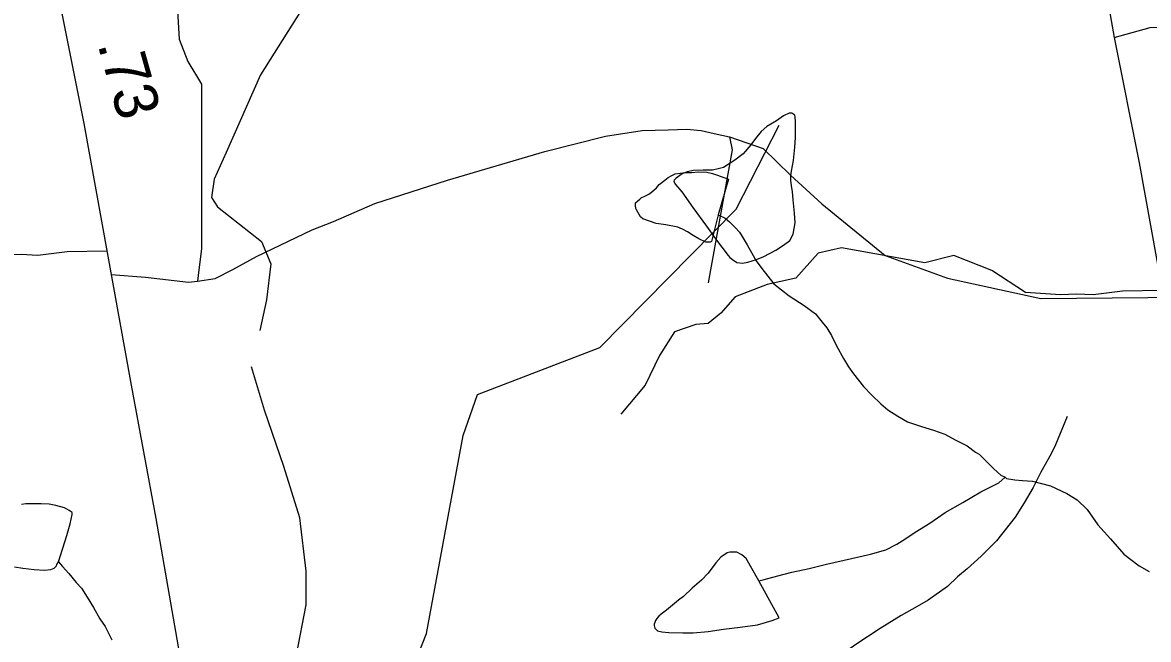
# Model space of a CAD drawing. Extents: x 2169602 to 2449496, y 721995 to 810662.
# Drawn here: x 2393102 to 2396320, y 794416 to 796179 of the extents above; entities that cross this region are included whole.
import ezdxf

# ---------------------------------------------------------------- set-up
doc = ezdxf.new("R2010")
doc.units = 0
doc.layers.add('Default', color=7, linetype='Continuous')

msp = doc.modelspace()

# ---------------------------------------------------------------- linework, layer by layer
at = {"layer": 'Default'}
for points in [[(2393029.1, 797254.7), (2393084, 796939.5), (2393206.4, 796248.4), (2393277.6, 795890.3), (2393412.6, 795142.6), (2393483.7, 794761.5), (2393589.4, 794154.1), (2393653.3, 793828.5), (2393694.1, 793596), (2393713.4, 793484), (2393701.9, 793392.9)], [(2396044.9, 797141.8), (2396099.8, 796826.7), (2396222.3, 796135.6), (2396293.4, 795777.4), (2396428.4, 795029.8), (2396499.6, 794648.6), (2396605.2, 794041.3), (2396669.1, 793715.6), (2396709.9, 793483.2), (2396729.2, 793371.1), (2396717.7, 793280)], [(2394057.2, 796514.9), (2394058.4, 796487.8), (2394055.8, 796452.1), (2393961.2, 796314), (2393782.8, 796028.7), (2393684.4, 795807.2), (2393650, 795730.7), (2393642.6, 795679), (2393659.8, 795651.9), (2393785.2, 795553.4), (2393812.3, 795489.4), (2393800, 795386.1), (2393780.6, 795299.2)], [(2393541.5, 796277.7), (2393550.1, 796131), (2393574.7, 796066.9), (2393614.1, 796002.9), (2393614.1, 795830.5), (2393614.1, 795532.6), (2393604.2, 795456.2), (2393602, 795439.9)], [(2396222.3, 796135.6), (2396324.7, 796164.7), (2396410.8, 796167.1), (2396557.3, 796164.9)], [(2395083.1, 795561), (2395119.4, 795512.9), (2395123.5, 795507), (2395131.5, 795501.4), (2395143.6, 795493), (2395159.6, 795491.4), (2395175.6, 795493.5), (2395199.6, 795501.6), (2395221.3, 795509.7), (2395255.3, 795528.1), (2395277.3, 795542.2), (2395294.9, 795556.2), (2395305, 795574), (2395310.7, 795606), (2395308.6, 795634), (2395304.3, 795672.3), (2395302.5, 795696.2), (2395300.4, 795711.9), (2395298, 795728), (2395297.8, 795740.2), (2395300.2, 795754.1), (2395305.6, 795784.1), (2395309.3, 795822.1), (2395311.5, 795850.1), (2395311.3, 795880.2), (2395311.5, 795896), (2395310.9, 795908.2), (2395309.1, 795914.2), (2395301.1, 795919.9), (2395296.8, 795920.1), (2395292.9, 795919.9), (2395277.1, 795911.7), (2395257.4, 795897.7), (2395229.1, 795881.6), (2395213.3, 795867.4), (2395197.5, 795847.5), (2395183.6, 795829.3), (2395161.8, 795803.4), (2395137.8, 795785.1), (2395106.1, 795764.8), (2395090.1, 795760.7), (2395074.1, 795756.6), (2395048, 795756.5), (2395019.9, 795756.3), (2395001.9, 795752.5), (2394987.7, 795746.2), (2394970.5, 795734.2), (2394964.4, 795728.2), (2394964.2, 795724.2), (2394968.3, 795716.2), (2394986.3, 795694.5), (2395018.5, 795650.6), (2395057.3, 795596.5), (2395083.1, 795561)], [(2393602, 795439.9), (2393653, 795446.9), (2393703, 795473.2), (2393770.7, 795509.7), (2393930.3, 795586.8), (2393991.5, 795610.5), (2394108.8, 795661.8), (2394316.9, 795728), (2394595.1, 795810.5), (2394768.2, 795853.8), (2394873.3, 795870.3), (2394947.5, 795872.4), (2395001, 795874.4), (2395042.2, 795870.3), (2395079.3, 795862), (2395122.9, 795852.5)], [(2394040.2, 792990.5), (2394080, 793315), (2394053.9, 793505.8), (2394077.1, 793771.1), (2394052.1, 793847), (2394068.1, 793955), (2394256.9, 794433.3), (2394361.9, 794998.7), (2394402.9, 795116), (2394751.9, 795249.9), (2395141.9, 795645.5), (2395265, 795885.7)], [(2395122.9, 795852.5), (2395130.9, 795814.6), (2395061.4, 795435.3)], [(2395122.9, 795852.5), (2395218.8, 795818.3), (2395297.5, 795742.9), (2395386.5, 795660.7), (2395567.9, 795513.4), (2395745.8, 795448.4), (2396012.8, 795390.2)], [(2395090.6, 795629.1), (2395071.1, 795552.9), (2395067.2, 795550.7), (2395054.9, 795550.9), (2395034.8, 795560.5), (2395019.2, 795570.5), (2395002.8, 795580.3), (2394988.8, 795588.4), (2394975.1, 795594.2), (2394940.7, 795600.2), (2394913, 795604), (2394874.8, 795617.5), (2394868.5, 795623.7), (2394856.6, 795643.4), (2394854.7, 795647.7), (2394854.3, 795655.5), (2394854.3, 795663.6), (2394860.5, 795669.5), (2394866.2, 795673.5), (2394870.3, 795677.4), (2394882.4, 795683.7), (2394892.5, 795687.8), (2394900.3, 795693.9), (2394914.2, 795706), (2394922.2, 795715.8), (2394938.2, 795728), (2394947.6, 795735.9), (2394957.9, 795742), (2394967.9, 795746.2), (2394995.8, 795750.1), (2395013.9, 795750.6), (2395034.2, 795752.4), (2395057.9, 795750.8), (2395073.9, 795746.8), (2395086, 795743), (2395119.7, 795731), (2395090.6, 795629.1)], [(2393343.5, 795525.4), (2393230.2, 795523.8), (2393146.3, 795513), (2393098.2, 795515.9), (2393052.9, 795513.9), (2392952.5, 795519.8), (2392856.3, 795582.9), (2392748, 795626.3), (2392665.3, 795604.6), (2392426.9, 795647.9), (2392359.9, 795632.2), (2392296.9, 795561.2), (2392214.2, 795543.5), (2392123.6, 795508), (2392081.8, 795460.7), (2392046.3, 795431.1), (2392010.9, 795429.1), (2391949.8, 795407.5), (2391906.9, 795340.4), (2391865.7, 795255.6), (2391796.3, 795172.2)], [(2395090.6, 795629.1), (2395110.4, 795619.2), (2395122.5, 795609.3), (2395138.9, 795593), (2395151, 795579.4), (2395158.8, 795567.2), (2395173.2, 795543.6), (2395186.9, 795519.6), (2395199.4, 795497.4), (2395215.4, 795475.5), (2395249.7, 795431.8), (2395293.8, 795398), (2395336, 795370.5), (2395368.2, 795346.5), (2395387.9, 795322.9), (2395400.6, 795306.8), (2395414.3, 795284.8), (2395428.5, 795255.1), (2395449, 795219.2), (2395462.7, 795195.2), (2395477.3, 795175.1), (2395505.4, 795139.2), (2395529.6, 795113.7), (2395555.2, 795089.5), (2395575.7, 795071.8), (2395603.8, 795054.2), (2395631.7, 795038.2), (2395671.9, 795024.4), (2395705.9, 795014.4), (2395737.9, 795002.6), (2395767.6, 794986.8), (2395802.1, 794969), (2395825.9, 794951.2), (2395835.9, 794945.2), (2395860.5, 794921.6), (2395878.4, 794903.5), (2395898.7, 794885.8), (2395910.6, 794880)], [(2396359.3, 795412.6), (2396246, 795410.9), (2396162.1, 795400.2), (2396114.1, 795403), (2396068.8, 795401.1), (2395968.3, 795407), (2395872.2, 795470.1), (2395763.8, 795513.4), (2395681.1, 795491.7), (2395442.7, 795535.1), (2395375.8, 795519.3), (2395312.7, 795448.4), (2395230, 795430.6), (2395139.4, 795395.2), (2395097.6, 795347.8), (2395062.2, 795318.3), (2395026.7, 795316.3), (2394965.7, 795294.6), (2394922.7, 795227.6), (2394881.6, 795142.8), (2394812.1, 795059.4)], [(2393355.6, 795458.7), (2393454.1, 795451.3), (2393577.2, 795436.5), (2393602, 795439.9)], [(2396012.8, 795390.2), (2396420.1, 795393.6), (2396570.7, 795376.5), (2396700.7, 795366.2), (2396769.2, 795366.2), (2396841, 795362.8), (2396981.4, 795359.3), (2396998.5, 795342.2), (2397005.3, 795266.9), (2397035.6, 795171.8), (2397052.8, 795068.4), (2397053.2, 794938.1), (2397029.3, 794849), (2397015.6, 794749.7), (2397025.9, 794643.5), (2397071.9, 794551.4), (2397083.8, 794495.2)], [(2393885.8, 794248.1), (2393885.8, 794372.2), (2393913.4, 794514.8), (2393913.4, 794611.4), (2393895, 794763.1), (2393849, 794910.3), (2393793.9, 795071.2), (2393757.1, 795195.4)], [(2396087.8, 795052.9), (2396054.4, 794972.3), (2396042.5, 794946.6), (2396012.4, 794894.3), (2395990.7, 794850.2), (2395965, 794806.1), (2395939.2, 794765.8), (2395885.9, 794697.7), (2395842, 794653.6), (2395802.2, 794617.4), (2395774.3, 794595.3), (2395746.2, 794567), (2395690.7, 794528.4), (2395659.1, 794510.5), (2395613.1, 794484.2), (2395553.1, 794447.8), (2395483.8, 794401.5), (2395415.7, 794353), (2395382.1, 794335), (2395342.1, 794316.7), (2395262.1, 794298.4), (2395250.4, 794294.1)], [(2395206.2, 794583.7), (2395222.2, 794587.8), (2395260.5, 794598.2), (2395300.5, 794608.4), (2395350.1, 794618.7), (2395400.2, 794631), (2395471.7, 794647.4), (2395525.7, 794659.5), (2395569.8, 794671.9), (2395601.3, 794688.2), (2395623.7, 794702.3), (2395653.4, 794722.5), (2395695.7, 794748.6), (2395738.9, 794779), (2395789.2, 794807.1), (2395840.8, 794837.4), (2395892.9, 794863.6), (2395910.6, 794880)], [(2395910.6, 794880), (2395914.5, 794875.7), (2395938.4, 794872.1), (2395960.6, 794870), (2395988.9, 794868.2), (2396040.6, 794854.7), (2396087.1, 794833), (2396116.8, 794815.1), (2396144.9, 794787), (2396175.1, 794743.4), (2396211.4, 794703.5), (2396249.9, 794659.9), (2396293.6, 794626.1), (2396321.9, 794610.1)], [(2393204.8, 794638.3), (2393228.6, 794712.6), (2393238.2, 794746.5), (2393244.2, 794772.7), (2393244, 794778.4), (2393236, 794784.5), (2393222, 794792.3), (2393197.8, 794798.4), (2393178.2, 794802.2), (2393156, 794803.9), (2393134.3, 794803.9), (2393112.1, 794803.7), (2393099.8, 794801.8)], [(2393079.1, 794623.7), (2393103.1, 794620), (2393135.3, 794616), (2393165, 794614.3), (2393182.9, 794616.1), (2393192.9, 794620.2), (2393199.1, 794626.2), (2393200.9, 794630.4), (2393204.8, 794638.3)], [(2393204.8, 794638.3), (2393216.9, 794624.3), (2393235, 794604.6), (2393255.3, 794578.8), (2393271.2, 794562.9), (2393287.4, 794537), (2393305.7, 794507.1), (2393323.7, 794475.1), (2393338.1, 794453.1), (2393358, 794415.1)], [(2395206.2, 794583.7), (2395170.1, 794647.6), (2395158.2, 794657.5), (2395143.7, 794665.4), (2395132.4, 794665.5), (2395124.2, 794665.5), (2395116.2, 794663.5), (2395097.9, 794651.2), (2395084.2, 794635), (2395062.3, 794605.1), (2395042.4, 794585), (2395016.5, 794562.9), (2394990.9, 794538.8), (2394977, 794528.7), (2394942.9, 794500.2), (2394927.3, 794488.4), (2394921.2, 794482.4), (2394915, 794476), (2394911.1, 794470.1), (2394909.3, 794464.4), (2394907.2, 794460.2), (2394907.4, 794456.1), (2394909.5, 794448.1), (2394917.5, 794440.4), (2394929.6, 794438.2), (2394949.7, 794436.3), (2394989.3, 794434.8), (2395019.4, 794434.7), (2395061.4, 794438.9), (2395105.3, 794445.2), (2395153.1, 794451.4), (2395203.1, 794458), (2395245.2, 794469.9), (2395265.1, 794478.2), (2395206.2, 794583.7)]]:
    msp.add_lwpolyline(points, dxfattribs=at)

# ---------------------------------------------------------------- texts
msp.add_text('.73', height=125, rotation=285.7905, dxfattribs=at).set_placement((2393316.4, 796116.5))

doc.saveas('drawing.dxf')
